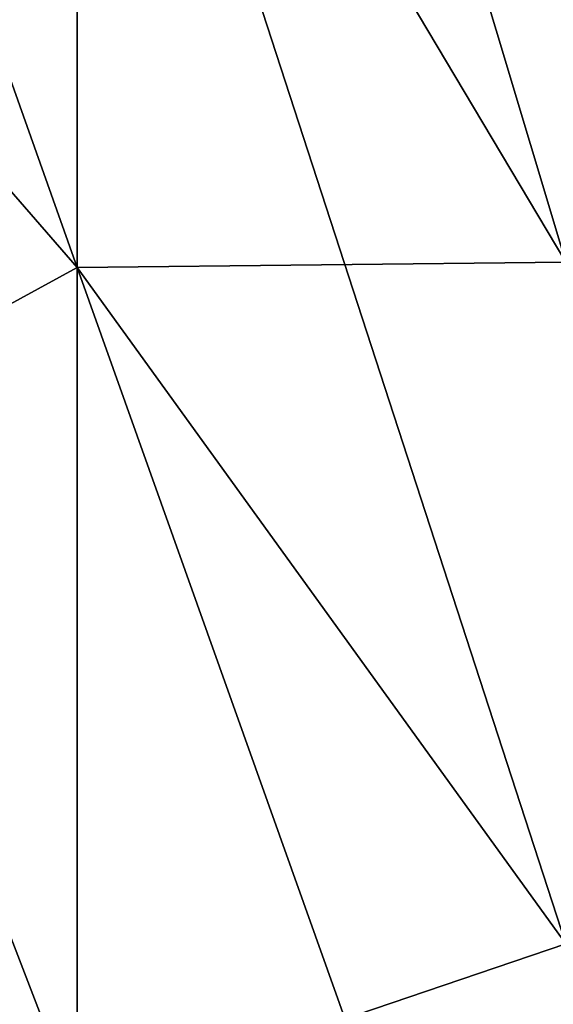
# Model space of a CAD drawing. Header units: metres. Extents: x -61 to 49, y -32 to 32.
# Tile 308 of 343: x 47.62 to 48.054, y 2.541 to 3.341. Entities that reach past the tile are written whole.
import ezdxf

# ---------------------------------------------------------------- set-up
doc = ezdxf.new("R2010")
doc.units = ezdxf.units.M
doc.layers.add('solid_K_27_40_10_000Y34', color=7, linetype='CONTINUOUS')

msp = doc.modelspace()

# ---------------------------------------------------------------- linework, layer by layer
at = {"layer": 'solid_K_27_40_10_000Y34'}
for points in [[(47.193928, 4.4724, -12.152956), (47.666889, 3.811405, -10.356819), (47.666889, 3.14001, -10.579737)], [(47.193928, 3.684568, -12.414534), (47.193928, 4.4724, -12.152956), (47.666889, 3.14001, -10.579737)], [(47.666889, 4.467138, -10.091342), (48.064034, 3.685477, -8.325557), (48.064034, 3.144485, -8.54458)], [(47.666889, 3.811405, -10.356819), (47.666889, 4.467138, -10.091342), (48.064034, 3.144485, -8.54458)], [(47.193928, 3.684568, 12.414534), (47.666889, 3.14001, 10.579737), (47.666889, 3.811405, 10.356819)], [(47.666889, 3.811405, -10.356819), (48.064034, 3.144485, -8.54458), (48.064034, 2.590571, -8.728493)], [(47.666889, 3.14001, -10.579737), (47.666889, 3.811405, -10.356819), (48.064034, 2.590571, -8.728493)], [(47.666889, 3.811405, 10.356819), (48.064034, 3.144485, 8.54458), (48.064034, 3.685477, 8.325557)], [(47.666889, 3.811405, 10.356819), (47.666889, 3.14001, 10.579737), (48.064034, 3.144485, 8.54458)], [(47.193928, 3.684568, -12.414534), (47.666889, 3.14001, -10.579737), (47.666889, 2.455713, -10.759181)], [(47.193928, 2.881596, -12.625098), (47.193928, 3.684568, -12.414534), (47.666889, 2.455713, -10.759181)], [(47.193928, 3.684568, 12.414534), (47.193928, 2.881596, 12.625098), (47.666889, 3.14001, 10.579737)], [(47.666889, 3.14001, 10.579737), (48.064034, 2.590571, 8.728493), (48.064034, 3.144485, 8.54458)], [(47.193928, 2.881596, 12.625098), (47.666889, 2.455713, 10.759181), (47.666889, 3.14001, 10.579737)], [(47.666889, 3.14001, -10.579737), (48.064034, 2.590571, -8.728493), (48.064034, 2.026012, -8.876537)], [(47.666889, 2.455713, -10.759181), (47.666889, 3.14001, -10.579737), (48.064034, 2.026012, -8.876537)], [(47.666889, 3.14001, 10.579737), (47.666889, 2.455713, 10.759181), (48.064034, 2.590571, 8.728493)], [(47.193928, 2.881596, -12.625098), (47.666889, 2.455713, -10.759181), (47.666889, 1.761324, -10.894413)], [(47.193928, 2.066783, -12.783783), (47.193928, 2.881596, -12.625098), (47.666889, 1.761324, -10.894413)], [(47.193928, 2.881596, 12.625098), (47.193928, 2.066783, 12.783783), (47.666889, 2.455713, 10.759181)], [(47.666889, 2.455713, 10.759181), (48.064034, 2.026012, 8.876537), (48.064034, 2.590571, 8.728493)]]:
    msp.add_3dface(points, dxfattribs=at)

doc.saveas('drawing.dxf')
